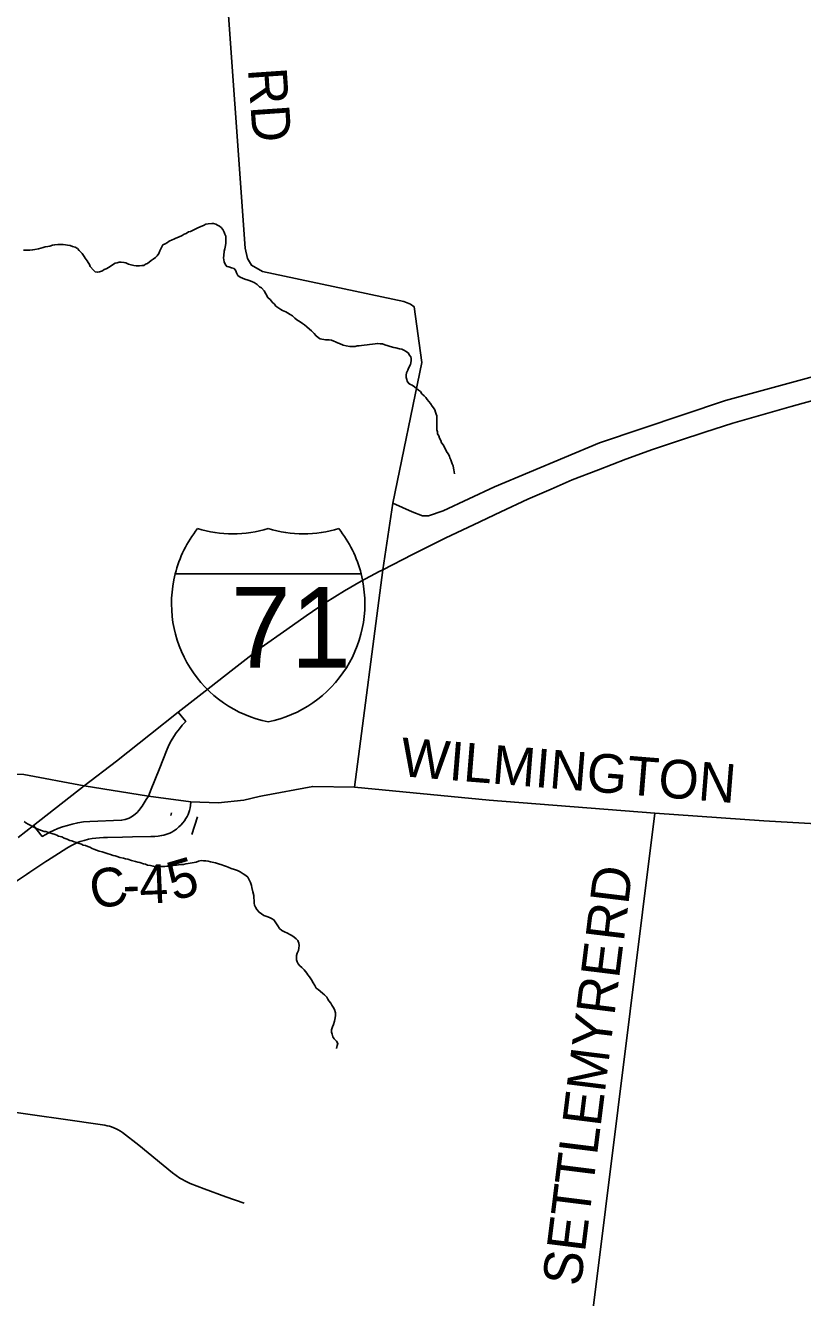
# Model space of a CAD drawing. Extents: x 1310247 to 1664935, y 284496 to 704931.
# Drawn here: x 1521928 to 1527957, y 520692 to 530563 of the extents above; entities that cross this region are included whole.
import ezdxf

# ---------------------------------------------------------------- set-up
doc = ezdxf.new("R2010")
doc.units = 0
for name, color, linetype in [('GM_X_Airport_Location_Class_3', 7, 'Continuous'), ('GM_X_County_Road_Text', 7, 'Continuous'), ('GM_X_County_Subdivision_Text', 7, 'Continuous'), ('GM_X_Minor_Lake_Text', 7, 'Continuous'), ('GM_X_Minor_River_Text', 7, 'Continuous'), ('GM_X_State_Location', 7, 'Continuous'), ('GM_X_State_Shield', 7, 'Continuous'), ('GM_X_Township_Road', 7, 'Continuous'), ('GM_X_Township_Subdivision', 7, 'Continuous'), ('GM_X_US_Route', 7, 'Continuous'), ('GM_X_US_Shield', 7, 'Continuous')]:
    doc.layers.add(name, color=color, linetype=linetype)

msp = doc.modelspace()

# ---------------------------------------------------------------- linework, layer by layer
at = {"layer": 'GM_X_County_Road_Text'}
for points in [[(1530299.4, 532818.3), (1530299.5, 532817.6), (1530311, 532652.7), (1530310.1, 532606.2), (1530570.3, 529149), (1530552.8, 529075.2), (1530492.1, 529042.2), (1529184.2, 529265.1), (1529141.9, 529247.8), (1529120.3, 529170), (1529171.1, 528367.6), (1529141, 528263.9), (1529081.2, 528174.9), (1528993.6, 528096.4), (1528856.7, 528060.9), (1527358.3, 527652), (1526382.4, 527323.6), (1525566.5, 526982.1), (1525168.3, 526797.2), (1525055.4, 526757.2), (1525007.3, 526758.2), (1524927.8, 526789.7), (1524776.8, 526856.7)], [(1523392.8, 532196.5), (1523392.8, 532196.5), (1523632.7, 528833.8), (1523651.3, 528753.3), (1523680.3, 528702.6), (1523767.5, 528652.9), (1524862.9, 528420), (1524914.6, 528399), (1524942.3, 528380.5), (1525004.1, 527948.5), (1524776.8, 526856.7), (1524699.7, 526339.7)], [(1524699.7, 526339.7), (1524480.3, 524652.8)], [(1524480.3, 524652.8), (1525524.8, 524552), (1526811.1, 524450.6), (1527657, 524390.6), (1528787.1, 524325), (1528861.8, 524355.1), (1529366.8, 524327.9), (1529621.7, 524300.6), (1529874.2, 524266.2), (1530425.5, 524203.4), (1531075.2, 524237.8), (1531372.8, 524273.3), (1532883.2, 524574.4), (1533009.6, 524606.6), (1533370.4, 524830.5), (1533481.8, 524856.6), (1533985.7, 524928.9), (1535597.3, 524897.9), (1536085.7, 524876)], [(1520817, 524739.2), (1520965.4, 524739.8), (1521180.2, 524748.9), (1521203.3, 524749.9), (1521464.1, 524759.8), (1521916.6, 524749.1), (1522383.3, 524661.5)], [(1522383.3, 524661.5), (1522881.4, 524581.4), (1523211.3, 524537.8), (1523421.7, 524530.7), (1523621.2, 524550.4), (1523740.6, 524578.7)], [(1523740.6, 524578.7), (1523766.4, 524584.8), (1524156.8, 524658.2), (1524480.3, 524652.8)], [(1523211.3, 524537.8), (1523208.4, 524509.9), (1523205.4, 524490.5), (1523200.8, 524471.6), (1523195.9, 524456.4), (1523189.6, 524440.9), (1523181.9, 524425.1), (1523173, 524409.2), (1523161.6, 524391.7), (1523148.5, 524374.7), (1523134.1, 524358.5), (1523118.6, 524343.4), (1523098.6, 524326.8), (1523077.8, 524312.4), (1523062.8, 524303.7), (1523047.7, 524296.1), (1523033, 524289.9), (1523017.4, 524284.4), (1523001, 524279.7), (1522983.9, 524275.9), (1522957.5, 524271.9), (1522930.6, 524270.2), (1522917.5, 524269.5), (1522901, 524268.9), (1522757.4, 524265.8), (1522679.6, 524264.5), (1522564, 524262.7), (1522532.3, 524261.6), (1522503.2, 524260.1), (1522474.4, 524257.4), (1522445.8, 524253.3), (1522417.5, 524247.8), (1522383.3, 524239.4), (1522352.5, 524229.8), (1522330.9, 524221.7), (1522310, 524212.8), (1522279, 524197.4), (1522249, 524179.8), (1522155.2, 524119.8), (1522100.2, 524083.1), (1522086.5, 524074), (1521962.5, 523992), (1521934.9, 523973.8), (1521810.8, 523892.2)]]:
    msp.add_lwpolyline(points, dxfattribs=at)
at = {"layer": 'GM_X_County_Subdivision_Text'}
msp.add_lwpolyline([(1528963.5, 516966.2), (1526877.9, 520476.6), (1526783.4, 520557.3), (1526407.7, 520580.4), (1526331.6, 520608), (1526811.1, 524450.6)], dxfattribs=at)
at = {"layer": 'GM_X_Minor_Lake_Text'}
for p, q in [((1523061.9, 524453.5), (1523054.9, 524431.9)), ((1523261.9, 524421.6), (1523217.6, 524285.8))]:
    msp.add_line(p, q, dxfattribs=at)
at = {"layer": 'GM_X_Minor_River_Text'}
for points in [[(1521912.6, 528818.9), (1521934.7, 528818.5), (1521962.9, 528820), (1521983.1, 528821.7), (1522001.3, 528825.3), (1522029.5, 528828.8), (1522047.8, 528834.5), (1522066, 528840.2), (1522080.2, 528844), (1522102.4, 528847.6), (1522116.6, 528851.4), (1522138.9, 528857), (1522155.1, 528860.7), (1522179.3, 528862.3), (1522201.5, 528863.9), (1522221.6, 528863.5), (1522237.6, 528861.2), (1522253.7, 528858.9), (1522275.7, 528854.5), (1522293.7, 528848.1), (1522313.7, 528841.7), (1522331.6, 528831.4), (1522345.3, 528817), (1522369, 528792.5), (1522384.6, 528770.1), (1522392.3, 528755.9), (1522406, 528737.6), (1522413.7, 528723.4), (1522423.5, 528709.1), (1522431.1, 528692.9), (1522454.7, 528664.3), (1522468.5, 528652), (1522486.5, 528647.7), (1522502.7, 528651.4), (1522525, 528659), (1522539.3, 528668.8), (1522553.5, 528674.6), (1522578, 528688.2), (1522596.4, 528699.9), (1522625, 528717.5), (1522639.1, 528721.2), (1522655.3, 528725), (1522669.5, 528726.7), (1522691.5, 528724.3), (1522707.6, 528720), (1522727.5, 528711.6), (1522747.5, 528705.2), (1522767.5, 528700.8), (1522787.6, 528698.4), (1522811.7, 528698), (1522831.9, 528699.6), (1522846, 528701.4), (1522860.3, 528709.2), (1522874.6, 528716.9), (1522903.2, 528738.5), (1522919.6, 528748.3), (1522938, 528762), (1522950.4, 528775.8), (1522962.9, 528793.7), (1522971.4, 528813.6), (1522979.8, 528833.5), (1522994.5, 528859.4), (1523012.9, 528869.1), (1523029.2, 528878.9), (1523043.5, 528888.6), (1523065.9, 528898.3), (1523080.1, 528904), (1523094.3, 528911.8), (1523114.6, 528919.5), (1523143.1, 528933), (1523159.5, 528942.8), (1523173.7, 528948.5), (1523194.1, 528960.2), (1523208.2, 528964), (1523228.6, 528973.7), (1523244.9, 528981.4), (1523261.2, 528989.1), (1523287.6, 529002.7), (1523307.9, 529010.4), (1523326.3, 529020.1), (1523346.5, 529023.7), (1523372.7, 529025.3), (1523386.8, 529025), (1523404.8, 529020.7), (1523418.7, 529014.4), (1523432.6, 529006.1), (1523446.5, 528993.8), (1523458.2, 528979.5), (1523469.8, 528959.2), (1523475.5, 528943)], [(1523475.5, 528943), (1523481.2, 528926.8), (1523482.5, 528896.7), (1523482, 528872.6), (1523479.6, 528854.5), (1523475, 528830.5), (1523470.5, 528810.5), (1523465.8, 528778.4), (1523463.3, 528758.4), (1523470.7, 528728.1), (1523476.3, 528709.9), (1523490.1, 528693.6), (1523506.1, 528689.3), (1523526.1, 528682.9), (1523546, 528676.5), (1523559.7, 528658.2), (1523565.5, 528644), (1523575.1, 528623.7), (1523592.9, 528609.3), (1523610.8, 528601), (1523630.8, 528594.6), (1523656.8, 528586.1), (1523670.8, 528581.8), (1523688.7, 528573.4), (1523702.6, 528567.2), (1523726.5, 528552.7), (1523744.2, 528534.2), (1523758.1, 528525.9), (1523779.7, 528503.4), (1523793.3, 528481.1), (1523808.7, 528450.7), (1523828.5, 528434.2), (1523842.2, 528415.9), (1523859.9, 528399.5), (1523869.7, 528385.3), (1523893.5, 528368.8), (1523909.3, 528358.4), (1523923.3, 528352.2), (1523947.2, 528341.7), (1523961.1, 528333.4), (1523981, 528320.9), (1523998.8, 528308.6), (1524016.6, 528292.2), (1524032.4, 528277.8), (1524060.2, 528263.2), (1524076, 528248.9), (1524091.9, 528238.5), (1524109.7, 528224.2), (1524131.4, 528205.7), (1524147.2, 528193.3), (1524166.9, 528172.9), (1524180.6, 528156.5), (1524200.4, 528140.1), (1524214.2, 528129.8), (1524254.4, 528123.1), (1524268.4, 528122.8), (1524284.5, 528122.5), (1524302.6, 528120.2), (1524320.6, 528113.8), (1524334.5, 528107.5), (1524348.5, 528101.2), (1524364.4, 528094.9), (1524392.4, 528082.4), (1524416.4, 528075.9), (1524444.5, 528071.4), (1524460.5, 528071.1), (1524484.7, 528072.6), (1524500.9, 528076.4), (1524515, 528076.1), (1524535.2, 528079.7), (1524555.4, 528081.4), (1524577.6, 528085), (1524597.8, 528086.6), (1524620, 528090.2), (1524640.2, 528091.9), (1524660.4, 528095.5), (1524678.5, 528093.2), (1524698.6, 528092.8), (1524716.5, 528084.5), (1524742.5, 528078), (1524756.5, 528071.7), (1524786.5, 528065.1), (1524802.5, 528060.8), (1524830.6, 528054.2), (1524846.6, 528051.9), (1524864.6, 528043.6), (1524882.5, 528033.2), (1524898.3, 528020.9), (1524906, 528006.7), (1524917.8, 527992.4), (1524921.5, 527978.2), (1524921.1, 527962.2), (1524918.8, 527946.1), (1524914.4, 527932.2), (1524899.7, 527904.3), (1524893.3, 527888.3), (1524884.8, 527868.4), (1524882.3, 527848.4), (1524881.9, 527830.3), (1524885.6, 527816.2), (1524889.4, 527802)], [(1524889.4, 527802), (1524901, 527783.7), (1524915, 527777.4), (1524928.9, 527771.2), (1524944.8, 527758.8), (1524962.6, 527744.4), (1524976.4, 527732.1), (1524992.2, 527721.8), (1525004, 527705.5), (1525021.7, 527689.1), (1525033.5, 527674.8), (1525045.2, 527660.5), (1525056.9, 527644.2), (1525070.7, 527629.9), (1525084.3, 527609.6), (1525094.1, 527595.3), (1525103.8, 527579.1), (1525109.5, 527562.9), (1525115.1, 527546.7), (1525118.9, 527532.6), (1525120.6, 527518.5), (1525120.1, 527498.4), (1525119.7, 527478.3), (1525119.2, 527458.2), (1525118.8, 527442.2), (1525120.5, 527426.1), (1525124.2, 527409.9), (1525125.8, 527393.8), (1525133.6, 527379.6), (1525141.2, 527361.4), (1525150.9, 527343.2), (1525156.5, 527324.9), (1525170.2, 527306.6), (1525177.8, 527288.4), (1525185.5, 527274.2), (1525195.2, 527255.9), (1525206.9, 527239.6), (1525216.6, 527221.4), (1525220.3, 527207.2), (1525228, 527191), (1525237.4, 527160.7), (1525245.1, 527146.5), (1525248.7, 527128.4), (1525252.4, 527114.2), (1525254.1, 527100.2), (1525255.8, 527084)], [(1523154.6, 524052.4), (1523132.4, 524050.8), (1523116.2, 524049), (1523100.1, 524047.3), (1523081.9, 524045.7), (1523063.7, 524042), (1523043.6, 524040.3), (1523025.4, 524038.7), (1523009.3, 524036.9), (1522995.1, 524035.2), (1522981.1, 524035.4), (1522960.9, 524035.8), (1522936.7, 524034.2), (1522918.7, 524038.6), (1522898.7, 524043), (1522874.6, 524047.4), (1522858.7, 524053.8), (1522842.7, 524058.1), (1522814.7, 524066.6), (1522800.7, 524070.9), (1522780.6, 524075.3), (1522750.6, 524083.9), (1522722.6, 524092.4), (1522704.6, 524096.8), (1522688.6, 524101.1), (1522660.6, 524107.6), (1522638.6, 524114), (1522624.6, 524118.3), (1522608.6, 524122.6), (1522588.6, 524129), (1522568.6, 524135.4), (1522538.6, 524144), (1522522.6, 524150.3), (1522500.6, 524156.7), (1522478.6, 524163.2), (1522458.7, 524171.6), (1522444.7, 524175.8), (1522426.8, 524186.2), (1522410.8, 524192.5), (1522394.9, 524198.8), (1522376.9, 524203.2), (1522362.9, 524209.5), (1522344.9, 524213.8), (1522324.9, 524222.2), (1522306.9, 524226.6), (1522289, 524234.9), (1522273, 524239.2), (1522251, 524247.7), (1522229.1, 524256.1), (1522209.2, 524266.5), (1522185.2, 524273), (1522171.2, 524279.3), (1522157.2, 524283.6), (1522133.3, 524292), (1522111.3, 524298.5), (1522087.3, 524306.9), (1522073.2, 524309.2), (1522051.2, 524315.6), (1522031.3, 524324), (1522009.4, 524334.5), (1521981.5, 524347), (1521963.6, 524357.4), (1521949.7, 524363.7), (1521931.8, 524376.1), (1521917.9, 524384.4)], [(1524340.4, 522624.3), (1524347, 522646.3), (1524351.4, 522662.3), (1524341.7, 522680.5), (1524324, 522699), (1524312.3, 522715.2), (1524306.7, 522735.4), (1524303, 522751.6), (1524303.4, 522769.7), (1524310, 522791.6), (1524316.5, 522811.6), (1524325, 522835.6), (1524331.7, 522861.5), (1524332.1, 522879.6), (1524332.6, 522901.7), (1524325.1, 522928), (1524315.4, 522944.2), (1524305.7, 522960.5), (1524298, 522974.7), (1524282.3, 522993), (1524274.5, 523007.2), (1524264.8, 523021.5), (1524249.1, 523039.9), (1524235.3, 523052.2), (1524215.5, 523068.6), (1524197.7, 523081), (1524183.9, 523093.3), (1524172.3, 523113.6), (1524160.6, 523133.9), (1524147, 523156.2), (1524131.5, 523180.6), (1524119.7, 523194.9), (1524110, 523209.2), (1524090.4, 523233.6), (1524072.7, 523252), (1524056.9, 523266.4), (1524043.1, 523280.7), (1524035.5, 523296.9), (1524029.8, 523313.1), (1524030.2, 523331.2), (1524030.5, 523345.2), (1524034.9, 523363.2), (1524045.5, 523385.1), (1524049.9, 523403.1), (1524052.4, 523423.2), (1524048.8, 523441.3), (1524041.2, 523461.6), (1524027.4, 523475.9), (1524011.6, 523488.2), (1523993.7, 523500.6), (1523977.8, 523508.9), (1523959.9, 523519.3), (1523938, 523529.7), (1523918.1, 523540.2), (1523898.4, 523556.6), (1523884.7, 523574.9), (1523869.1, 523599.3), (1523855.5, 523621.7), (1523837.7, 523634), (1523821.7, 523640.4), (1523799.8, 523648.8), (1523777.8, 523657.2), (1523758, 523669.6), (1523740.1, 523682), (1523722.5, 523702.4), (1523712.8, 523720.7), (1523705.1, 523736.9), (1523703.4, 523751), (1523701.9, 523775.1), (1523700.3, 523791.2), (1523698.7, 523811.4), (1523691.3, 523839.6), (1523684, 523873.9), (1523680.4, 523890.1), (1523674.8, 523912.3), (1523661.3, 523938.6), (1523653.6, 523952.8), (1523637.8, 523967.2), (1523618, 523979.6), (1523594.1, 523994.1), (1523572.2, 524004.6), (1523550.3, 524013), (1523524.3, 524021.5), (1523500.4, 524032), (1523486.4, 524036.3), (1523464.4, 524044.7), (1523450.4, 524049), (1523426.4, 524057.4), (1523402.4, 524063.9), (1523376.4, 524070.4), (1523362.4, 524072.7), (1523346.4, 524077), (1523326.3, 524079.4), (1523310.2, 524081.7), (1523292.1, 524082), (1523269.9, 524078.4), (1523251.6, 524070.7), (1523221.3, 524065.2), (1523191, 524059.8), (1523172.8, 524056.1), (1523154.6, 524052.4)]]:
    msp.add_lwpolyline(points, dxfattribs=at)
at = {"layer": 'GM_X_State_Location'}
msp.add_lwpolyline([(1521669.3, 522153.8), (1522256.8, 522070.1), (1522489.3, 522036.3), (1522543.6, 522028.1), (1522561.5, 522024.8), (1522579.1, 522020.6), (1522596.3, 522015.4), (1522613.1, 522009.3), (1522630.5, 522001.7), (1522647.6, 521993.2), (1522664.2, 521983.5), (1522680.3, 521972.9), (1522808, 521873.6), (1523067.5, 521659.3), (1523096.5, 521637.9), (1523126.5, 521618.3), (1523145.7, 521606.9), (1523165.3, 521596.1), (1523185.3, 521586.1), (1523205.7, 521576.7), (1523313.9, 521535.1), (1523482.1, 521473.1), (1523624.1, 521423.1)], dxfattribs=at)
at = {"layer": 'GM_X_State_Shield'}
for points in [[(1522383.3, 524661.5), (1522383.3, 524661.5), (1522635.2, 524855.1), (1522897.2, 525062.5), (1523113.4, 525235), (1523344.5, 525414.2), (1523546.1, 525574.2), (1523755.6, 525736.2), (1523956.9, 525876.2), (1524105.9, 525982.8), (1524252.9, 526081.3), (1524401.8, 526175.9), (1524532.5, 526250.6), (1524671.2, 526325.2), (1524699.7, 526339.7), (1524930.4, 526456.7), (1525189.6, 526586.1), (1525402.6, 526688), (1525615.5, 526789.9), (1525826.4, 526887.8), (1526005.2, 526964.1), (1526169.8, 527036.4), (1526372.6, 527114.5), (1526585.3, 527198.4), (1526792, 527272.3), (1527002.7, 527342.2), (1527197.2, 527406.3), (1527415.9, 527476.1), (1527650.5, 527543.8), (1527869.1, 527605.6), (1528083.6, 527665.5)], [(1521871.6, 524262.5), (1521991.2, 524355.7), (1522383.3, 524661.5)]]:
    msp.add_lwpolyline(points, dxfattribs=at)
at = {"layer": 'GM_X_US_Route'}
for points in [[(1522881.4, 524581.4), (1522904.4, 524637.1), (1522964.3, 524788.4), (1523026.9, 524948.1), (1523043.5, 524982.7), (1523059.6, 525012.4), (1523078.9, 525044.3), (1523098, 525072.7), (1523123, 525106), (1523144.6, 525132), (1523163.7, 525153), (1523171.9, 525161.4), (1523113.4, 525235)], [(1521991.2, 524355.7), (1522058.3, 524269.7), (1522085.8, 524285.9), (1522117.8, 524302.6), (1522145.8, 524315.9), (1522180.1, 524330.5), (1522215.6, 524343.8), (1522253.1, 524355.9), (1522290.8, 524366.1), (1522334.1, 524375.7), (1522377.1, 524382.7), (1522428.6, 524385.6), (1522673.5, 524395.3), (1522702.6, 524401.5), (1522732, 524412.4), (1522757.7, 524426.3), (1522779, 524441.7), (1522794.8, 524456), (1522807.5, 524470), (1522834.6, 524504.3), (1522848.7, 524530), (1522865, 524555.6), (1522881.4, 524581.4)]]:
    msp.add_lwpolyline(points, dxfattribs=at)
at = {"layer": 'GM_X_US_Shield'}
for p, q in [((1523089.6, 526306.7), (1524532.4, 526306.7)), ((1524532.4, 526306.7), (1523089.6, 526306.7)), ((1524532.4, 526306.7), (1523089.6, 526306.7))]:
    msp.add_line(p, q, dxfattribs=at)
for centre, start, end in [((1523998.5, 526076.9), 141.66896, 165.80665), ((1523537, 527554.9), 253.00908, 286.99093), ((1524084.9, 527554.9), 253.00908, 286.99093), ((1523623.5, 526076.9), 14.19335, 38.33104), ((1523998.5, 526076.9), 165.80665, 258.46304), ((1523623.5, 526076.9), 281.53696, 14.19335)]:
    msp.add_arc(centre, 937.5, start, end, dxfattribs=at)

# ---------------------------------------------------------------- texts
at = {"layer": 'GM_X_Airport_Location_Class_3'}
for s in ['-', '.', ',']:
    msp.add_text(s, height=1, dxfattribs=at).set_placement((1523810.8, 525907.8))
msp.add_text('71', height=1, rotation=0.00001, dxfattribs=at).set_placement((1523606.5, 525700.8))
at = {"layer": 'GM_X_Township_Road'}
for s, rotation, p in [('RD', 273.94675, (1523653.8, 530226.2)), ('WILMINGTON', 355.37194, (1524829.6, 524738.7)), ('5', 16.39295, (1523080.3, 523768)), ('C', 10.79708, (1522456.1, 523700.4)), ('4', 2.44788, (1522817.2, 523747.1)), ('-', 0.74943, (1522684.3, 523745.2))]:
    msp.add_text(s, height=300, rotation=rotation, dxfattribs=at).set_placement(p)
at = {"layer": 'GM_X_Township_Subdivision'}
for s, rotation, p in [('RD', 83.05891, (1526569.4, 523447.6)), ('SETTLEMYRE', 82.90147, (1526235, 520772.7))]:
    msp.add_text(s, height=300, rotation=rotation, dxfattribs=at).set_placement(p)
at = {"layer": 'GM_X_US_Shield'}
msp.add_text('71', height=625, dxfattribs=at).set_placement((1523522.2, 525580.2))

doc.saveas('drawing.dxf')
